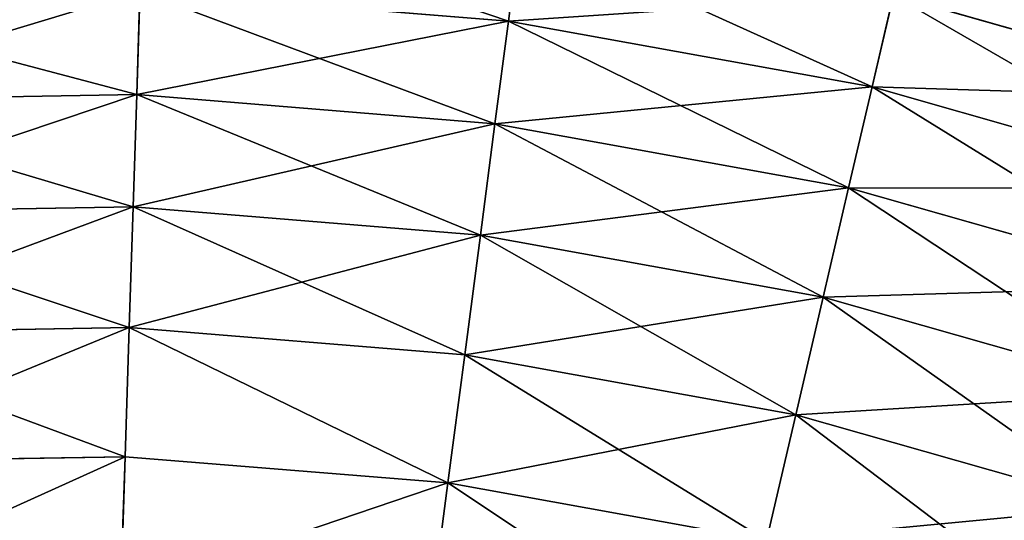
# Model space of a CAD drawing. Extents: x 5 to 965, y 4 to 104.
# Tile 262 of 656: x 270.25 to 281.78, y 91.42 to 97.28. Entities that reach past the tile are written whole.
import ezdxf

# ---------------------------------------------------------------- set-up
doc = ezdxf.new("R2010")
doc.units = 0
doc.layers.get('0').update_dxf_attribs({"color": 13, "linetype": 'CONTINUOUS'})

# ---------------------------------------------------------------- blocks, each defined once
blk = doc.blocks.new('COMPONENT_4')
for p, q in [((55.694, 93.691, 26.37), (55.837, 94.786, 28.562)), ((55.694, 93.691, 73.51), (55.837, 94.786, 71.318)), ((51.343, 92.831, 24.235), (51.381, 94.041, 26.37)), ((51.381, 94.041, 73.51), (51.343, 92.831, 75.645)), ((55.694, 93.691, 26.37), (51.381, 94.041, 26.37)), ((55.694, 93.691, 73.51), (51.381, 94.041, 73.51)), ((59.951, 92.92, 26.37), (60.201, 93.996, 28.562)), ((60.201, 93.996, 71.318), (59.951, 92.92, 73.51)), ((64.467, 92.782, 28.562), (60.201, 93.996, 28.562)), ((64.467, 92.782, 71.318), (60.201, 93.996, 71.318)), ((55.537, 92.49, 24.235), (55.694, 93.691, 26.37)), ((55.537, 92.49, 75.645), (55.694, 93.691, 73.51)), ((59.951, 92.92, 26.37), (55.694, 93.691, 26.37)), ((59.951, 92.92, 73.51), (55.694, 93.691, 73.51)), ((59.677, 91.74, 24.235), (59.951, 92.92, 26.37)), ((59.951, 92.92, 73.51), (59.677, 91.74, 75.645)), ((64.112, 91.735, 26.37), (59.951, 92.92, 26.37)), ((64.112, 91.735, 73.51), (59.951, 92.92, 73.51)), ((51.343, 92.831, 24.235), (47.135, 92.758, 24.235)), ((51.343, 92.831, 75.645), (47.135, 92.758, 75.645)), ((51.301, 91.517, 22.161), (51.343, 92.831, 24.235)), ((51.343, 92.831, 75.645), (51.301, 91.517, 77.718)), ((55.537, 92.49, 24.235), (51.343, 92.831, 24.235)), ((55.537, 92.49, 75.645), (51.343, 92.831, 75.645)), ((55.366, 91.187, 22.161), (55.537, 92.49, 24.235)), ((55.366, 91.187, 77.718), (55.537, 92.49, 75.645)), ((59.677, 91.74, 24.235), (55.537, 92.49, 24.235)), ((59.677, 91.74, 75.645), (55.537, 92.49, 75.645)), ((59.38, 90.46, 22.161), (59.677, 91.74, 24.235)), ((59.677, 91.74, 75.645), (59.38, 90.46, 77.718)), ((63.724, 90.588, 24.235), (59.677, 91.74, 24.235)), ((63.724, 90.588, 75.645), (59.677, 91.74, 75.645)), ((51.301, 91.517, 22.161), (47.222, 91.447, 22.161)), ((51.301, 91.517, 77.718), (47.222, 91.447, 77.718)), ((51.255, 90.103, 20.155), (51.301, 91.517, 22.161)), ((51.301, 91.517, 77.718), (51.255, 90.103, 79.725)), ((55.366, 91.187, 22.161), (51.301, 91.517, 22.161)), ((55.366, 91.187, 77.718), (51.301, 91.517, 77.718)), ((55.183, 89.784, 20.155), (55.366, 91.187, 22.161)), ((55.183, 89.784, 79.725), (55.366, 91.187, 77.718)), ((59.38, 90.46, 22.161), (55.366, 91.187, 22.161)), ((59.38, 90.46, 77.718), (55.366, 91.187, 77.718)), ((59.059, 89.082, 20.155), (59.38, 90.46, 22.161)), ((59.38, 90.46, 77.718), (59.059, 89.082, 79.725)), ((63.303, 89.343, 22.161), (59.38, 90.46, 22.161)), ((63.303, 89.343, 77.718), (59.38, 90.46, 77.718)), ((51.255, 90.103, 20.155), (47.316, 90.035, 20.155)), ((51.255, 90.103, 79.725), (47.316, 90.035, 79.725)), ((51.207, 88.592, 18.22), (51.255, 90.103, 20.155)), ((51.255, 90.103, 79.725), (51.207, 88.592, 81.659)), ((55.183, 89.784, 20.155), (51.255, 90.103, 20.155)), ((55.183, 89.784, 79.725), (51.255, 90.103, 79.725)), ((54.986, 88.285, 18.22), (55.183, 89.784, 20.155)), ((54.986, 88.285, 81.659), (55.183, 89.784, 79.725)), ((59.059, 89.082, 20.155), (55.183, 89.784, 20.155)), ((59.059, 89.082, 79.725), (55.183, 89.784, 79.725)), ((58.717, 87.609, 18.22), (59.059, 89.082, 20.155)), ((59.059, 89.082, 79.725), (58.717, 87.609, 81.659)), ((62.849, 88.003, 20.155), (59.059, 89.082, 20.155)), ((62.849, 88.003, 79.725), (59.059, 89.082, 79.725)), ((51.207, 88.592, 18.22), (47.416, 88.527, 18.22)), ((51.207, 88.592, 81.659), (47.416, 88.527, 81.659)), ((51.156, 86.988, 16.362), (51.207, 88.592, 18.22)), ((51.207, 88.592, 81.659), (51.156, 86.988, 83.518)), ((54.986, 88.285, 18.22), (51.207, 88.592, 18.22)), ((54.986, 88.285, 81.659), (51.207, 88.592, 81.659)), ((54.778, 86.694, 16.362), (54.986, 88.285, 18.22)), ((54.778, 86.694, 83.518), (54.986, 88.285, 81.659)), ((58.717, 87.609, 18.22), (54.986, 88.285, 18.22)), ((58.717, 87.609, 81.659), (54.986, 88.285, 81.659))]:
    blk.add_line(p, q)
mesh = blk.add_polyface()
corners = [(51.416, 95.145, 28.562), (55.694, 93.691, 26.37), (51.381, 94.041, 26.37), (55.837, 94.786, 28.562)]
mesh.append_faces([[corners[k] for k in face] for face in [(0, 1, 2), (1, 0, 3)]], dxfattribs={"vtx0": -1})
mesh = blk.add_polyface()
corners = [(51.381, 94.041, 73.51), (55.837, 94.786, 71.318), (51.416, 95.145, 71.318), (55.694, 93.691, 73.51)]
mesh.append_faces([[corners[k] for k in face] for face in [(0, 1, 2), (1, 0, 3)]], dxfattribs={"vtx0": -1})
mesh = blk.add_polyface()
corners = [(60.426, 94.966, 30.806), (64.467, 92.782, 28.562), (60.201, 93.996, 28.562), (64.786, 93.725, 30.806)]
mesh.append_faces([[corners[k] for k in face] for face in [(0, 1, 2), (1, 0, 3)]], dxfattribs={"vtx0": -1})
mesh = blk.add_polyface()
corners = [(60.201, 93.996, 71.318), (64.786, 93.725, 69.074), (60.426, 94.966, 69.074), (64.467, 92.782, 71.318)]
mesh.append_faces([[corners[k] for k in face] for face in [(0, 1, 2), (1, 0, 3)]], dxfattribs={"vtx0": -1})
mesh = blk.add_polyface()
corners = [(55.837, 94.786, 28.562), (59.951, 92.92, 26.37), (55.694, 93.691, 26.37), (60.201, 93.996, 28.562)]
mesh.append_faces([[corners[k] for k in face] for face in [(0, 1, 2), (1, 0, 3)]], dxfattribs={"vtx0": -1})
mesh = blk.add_polyface()
corners = [(55.694, 93.691, 73.51), (60.201, 93.996, 71.318), (55.837, 94.786, 71.318), (59.951, 92.92, 73.51)]
mesh.append_faces([[corners[k] for k in face] for face in [(0, 1, 2), (1, 0, 3)]], dxfattribs={"vtx0": -1})
mesh = blk.add_polyface()
corners = [(47.055, 93.967, 26.37), (51.343, 92.831, 24.235), (47.135, 92.758, 24.235), (51.381, 94.041, 26.37)]
mesh.append_faces([[corners[k] for k in face] for face in [(0, 1, 2), (1, 0, 3)]], dxfattribs={"vtx0": -1})
mesh = blk.add_polyface()
corners = [(47.135, 92.758, 75.645), (51.381, 94.041, 73.51), (47.055, 93.967, 73.51), (51.343, 92.831, 75.645)]
mesh.append_faces([[corners[k] for k in face] for face in [(0, 1, 2), (1, 0, 3)]], dxfattribs={"vtx0": -1})
mesh = blk.add_polyface()
corners = [(51.381, 94.041, 26.37), (55.537, 92.49, 24.235), (51.343, 92.831, 24.235), (55.694, 93.691, 26.37)]
mesh.append_faces([[corners[k] for k in face] for face in [(0, 1, 2), (1, 0, 3)]], dxfattribs={"vtx0": -1})
mesh = blk.add_polyface()
corners = [(51.343, 92.831, 75.645), (55.694, 93.691, 73.51), (51.381, 94.041, 73.51), (55.537, 92.49, 75.645)]
mesh.append_faces([[corners[k] for k in face] for face in [(0, 1, 2), (1, 0, 3)]], dxfattribs={"vtx0": -1})
mesh = blk.add_polyface()
corners = [(60.201, 93.996, 28.562), (64.112, 91.735, 26.37), (59.951, 92.92, 26.37), (64.467, 92.782, 28.562)]
mesh.append_faces([[corners[k] for k in face] for face in [(0, 1, 2), (1, 0, 3)]], dxfattribs={"vtx0": -1})
mesh = blk.add_polyface()
corners = [(59.951, 92.92, 73.51), (64.467, 92.782, 71.318), (60.201, 93.996, 71.318), (64.112, 91.735, 73.51)]
mesh.append_faces([[corners[k] for k in face] for face in [(0, 1, 2), (1, 0, 3)]], dxfattribs={"vtx0": -1})
mesh = blk.add_polyface()
corners = [(55.694, 93.691, 26.37), (59.677, 91.74, 24.235), (55.537, 92.49, 24.235), (59.951, 92.92, 26.37)]
mesh.append_faces([[corners[k] for k in face] for face in [(0, 1, 2), (1, 0, 3)]], dxfattribs={"vtx0": -1})
mesh = blk.add_polyface()
corners = [(55.537, 92.49, 75.645), (59.951, 92.92, 73.51), (55.694, 93.691, 73.51), (59.677, 91.74, 75.645)]
mesh.append_faces([[corners[k] for k in face] for face in [(0, 1, 2), (1, 0, 3)]], dxfattribs={"vtx0": -1})
mesh = blk.add_polyface()
corners = [(59.951, 92.92, 26.37), (63.724, 90.588, 24.235), (59.677, 91.74, 24.235), (64.112, 91.735, 26.37)]
mesh.append_faces([[corners[k] for k in face] for face in [(0, 1, 2), (1, 0, 3)]], dxfattribs={"vtx0": -1})
mesh = blk.add_polyface()
corners = [(59.677, 91.74, 75.645), (64.112, 91.735, 73.51), (59.951, 92.92, 73.51), (63.724, 90.588, 75.645)]
mesh.append_faces([[corners[k] for k in face] for face in [(0, 1, 2), (1, 0, 3)]], dxfattribs={"vtx0": -1})
mesh = blk.add_polyface()
corners = [(47.135, 92.758, 24.235), (51.301, 91.517, 22.161), (47.222, 91.447, 22.161), (51.343, 92.831, 24.235)]
mesh.append_faces([[corners[k] for k in face] for face in [(0, 1, 2), (1, 0, 3)]], dxfattribs={"vtx0": -1})
mesh = blk.add_polyface()
corners = [(47.222, 91.447, 77.718), (51.343, 92.831, 75.645), (47.135, 92.758, 75.645), (51.301, 91.517, 77.718)]
mesh.append_faces([[corners[k] for k in face] for face in [(0, 1, 2), (1, 0, 3)]], dxfattribs={"vtx0": -1})
mesh = blk.add_polyface()
corners = [(51.343, 92.831, 24.235), (55.366, 91.187, 22.161), (51.301, 91.517, 22.161), (55.537, 92.49, 24.235)]
mesh.append_faces([[corners[k] for k in face] for face in [(0, 1, 2), (1, 0, 3)]], dxfattribs={"vtx0": -1})
mesh = blk.add_polyface()
corners = [(51.301, 91.517, 77.718), (55.537, 92.49, 75.645), (51.343, 92.831, 75.645), (55.366, 91.187, 77.718)]
mesh.append_faces([[corners[k] for k in face] for face in [(0, 1, 2), (1, 0, 3)]], dxfattribs={"vtx0": -1})
mesh = blk.add_polyface()
corners = [(55.537, 92.49, 24.235), (59.38, 90.46, 22.161), (55.366, 91.187, 22.161), (59.677, 91.74, 24.235)]
mesh.append_faces([[corners[k] for k in face] for face in [(0, 1, 2), (1, 0, 3)]], dxfattribs={"vtx0": -1})
mesh = blk.add_polyface()
corners = [(55.366, 91.187, 77.718), (59.677, 91.74, 75.645), (55.537, 92.49, 75.645), (59.38, 90.46, 77.718)]
mesh.append_faces([[corners[k] for k in face] for face in [(0, 1, 2), (1, 0, 3)]], dxfattribs={"vtx0": -1})
mesh = blk.add_polyface()
corners = [(59.677, 91.74, 24.235), (63.303, 89.343, 22.161), (59.38, 90.46, 22.161), (63.724, 90.588, 24.235)]
mesh.append_faces([[corners[k] for k in face] for face in [(0, 1, 2), (1, 0, 3)]], dxfattribs={"vtx0": -1})
mesh = blk.add_polyface()
corners = [(59.38, 90.46, 77.718), (63.724, 90.588, 75.645), (59.677, 91.74, 75.645), (63.303, 89.343, 77.718)]
mesh.append_faces([[corners[k] for k in face] for face in [(0, 1, 2), (1, 0, 3)]], dxfattribs={"vtx0": -1})
mesh = blk.add_polyface()
corners = [(47.222, 91.447, 22.161), (51.255, 90.103, 20.155), (47.316, 90.035, 20.155), (51.301, 91.517, 22.161)]
mesh.append_faces([[corners[k] for k in face] for face in [(0, 1, 2), (1, 0, 3)]], dxfattribs={"vtx0": -1})
mesh = blk.add_polyface()
corners = [(47.316, 90.035, 79.725), (51.301, 91.517, 77.718), (47.222, 91.447, 77.718), (51.255, 90.103, 79.725)]
mesh.append_faces([[corners[k] for k in face] for face in [(0, 1, 2), (1, 0, 3)]], dxfattribs={"vtx0": -1})
mesh = blk.add_polyface()
corners = [(51.301, 91.517, 22.161), (55.183, 89.784, 20.155), (51.255, 90.103, 20.155), (55.366, 91.187, 22.161)]
mesh.append_faces([[corners[k] for k in face] for face in [(0, 1, 2), (1, 0, 3)]], dxfattribs={"vtx0": -1})
mesh = blk.add_polyface()
corners = [(51.255, 90.103, 79.725), (55.366, 91.187, 77.718), (51.301, 91.517, 77.718), (55.183, 89.784, 79.725)]
mesh.append_faces([[corners[k] for k in face] for face in [(0, 1, 2), (1, 0, 3)]], dxfattribs={"vtx0": -1})
mesh = blk.add_polyface()
corners = [(55.366, 91.187, 22.161), (59.059, 89.082, 20.155), (55.183, 89.784, 20.155), (59.38, 90.46, 22.161)]
mesh.append_faces([[corners[k] for k in face] for face in [(0, 1, 2), (1, 0, 3)]], dxfattribs={"vtx0": -1})
mesh = blk.add_polyface()
corners = [(55.183, 89.784, 79.725), (59.38, 90.46, 77.718), (55.366, 91.187, 77.718), (59.059, 89.082, 79.725)]
mesh.append_faces([[corners[k] for k in face] for face in [(0, 1, 2), (1, 0, 3)]], dxfattribs={"vtx0": -1})
mesh = blk.add_polyface()
corners = [(59.38, 90.46, 22.161), (62.849, 88.003, 20.155), (59.059, 89.082, 20.155), (63.303, 89.343, 22.161)]
mesh.append_faces([[corners[k] for k in face] for face in [(0, 1, 2), (1, 0, 3)]], dxfattribs={"vtx0": -1})
mesh = blk.add_polyface()
corners = [(59.059, 89.082, 79.725), (63.303, 89.343, 77.718), (59.38, 90.46, 77.718), (62.849, 88.003, 79.725)]
mesh.append_faces([[corners[k] for k in face] for face in [(0, 1, 2), (1, 0, 3)]], dxfattribs={"vtx0": -1})
mesh = blk.add_polyface()
corners = [(47.316, 90.035, 20.155), (51.207, 88.592, 18.22), (47.416, 88.527, 18.22), (51.255, 90.103, 20.155)]
mesh.append_faces([[corners[k] for k in face] for face in [(0, 1, 2), (1, 0, 3)]], dxfattribs={"vtx0": -1})
mesh = blk.add_polyface()
corners = [(47.416, 88.527, 81.659), (51.255, 90.103, 79.725), (47.316, 90.035, 79.725), (51.207, 88.592, 81.659)]
mesh.append_faces([[corners[k] for k in face] for face in [(0, 1, 2), (1, 0, 3)]], dxfattribs={"vtx0": -1})
mesh = blk.add_polyface()
corners = [(51.255, 90.103, 20.155), (54.986, 88.285, 18.22), (51.207, 88.592, 18.22), (55.183, 89.784, 20.155)]
mesh.append_faces([[corners[k] for k in face] for face in [(0, 1, 2), (1, 0, 3)]], dxfattribs={"vtx0": -1})
mesh = blk.add_polyface()
corners = [(51.255, 90.103, 79.725), (54.986, 88.285, 81.659), (55.183, 89.784, 79.725), (51.207, 88.592, 81.659)]
mesh.append_faces([[corners[k] for k in face] for face in [(0, 1, 2), (1, 0, 3)]], dxfattribs={"vtx0": -1})
mesh = blk.add_polyface()
corners = [(55.183, 89.784, 20.155), (58.717, 87.609, 18.22), (54.986, 88.285, 18.22), (59.059, 89.082, 20.155)]
mesh.append_faces([[corners[k] for k in face] for face in [(0, 1, 2), (1, 0, 3)]], dxfattribs={"vtx0": -1})
mesh = blk.add_polyface()
corners = [(54.986, 88.285, 81.659), (59.059, 89.082, 79.725), (55.183, 89.784, 79.725), (58.717, 87.609, 81.659)]
mesh.append_faces([[corners[k] for k in face] for face in [(0, 1, 2), (1, 0, 3)]], dxfattribs={"vtx0": -1})
mesh = blk.add_polyface()
corners = [(59.059, 89.082, 20.155), (62.364, 86.571, 18.22), (58.717, 87.609, 18.22), (62.849, 88.003, 20.155)]
mesh.append_faces([[corners[k] for k in face] for face in [(0, 1, 2), (1, 0, 3)]], dxfattribs={"vtx0": -1})
mesh = blk.add_polyface()
corners = [(58.717, 87.609, 81.659), (62.849, 88.003, 79.725), (59.059, 89.082, 79.725), (62.364, 86.571, 81.659)]
mesh.append_faces([[corners[k] for k in face] for face in [(0, 1, 2), (1, 0, 3)]], dxfattribs={"vtx0": -1})
mesh = blk.add_polyface()
corners = [(47.416, 88.527, 18.22), (51.156, 86.988, 16.362), (47.522, 86.925, 16.362), (51.207, 88.592, 18.22)]
mesh.append_faces([[corners[k] for k in face] for face in [(0, 1, 2), (1, 0, 3)]], dxfattribs={"vtx0": -1})
mesh = blk.add_polyface()
corners = [(47.522, 86.925, 83.518), (51.207, 88.592, 81.659), (47.416, 88.527, 81.659), (51.156, 86.988, 83.518)]
mesh.append_faces([[corners[k] for k in face] for face in [(0, 1, 2), (1, 0, 3)]], dxfattribs={"vtx0": -1})
mesh = blk.add_polyface()
corners = [(51.156, 86.988, 16.362), (54.986, 88.285, 18.22), (54.778, 86.694, 16.362), (51.207, 88.592, 18.22)]
mesh.append_faces([[corners[k] for k in face] for face in [(0, 1, 2), (1, 0, 3)]], dxfattribs={"vtx0": -1})
mesh = blk.add_polyface()
corners = [(51.156, 86.988, 83.518), (54.986, 88.285, 81.659), (51.207, 88.592, 81.659), (54.778, 86.694, 83.518)]
mesh.append_faces([[corners[k] for k in face] for face in [(0, 1, 2), (1, 0, 3)]], dxfattribs={"vtx0": -1})
mesh = blk.add_polyface()
corners = [(54.986, 88.285, 18.22), (58.354, 86.046, 16.362), (54.778, 86.694, 16.362), (58.717, 87.609, 18.22)]
mesh.append_faces([[corners[k] for k in face] for face in [(0, 1, 2), (1, 0, 3)]], dxfattribs={"vtx0": -1})
mesh = blk.add_polyface()
corners = [(54.778, 86.694, 83.518), (58.717, 87.609, 81.659), (54.986, 88.285, 81.659), (58.354, 86.046, 83.518)]
mesh.append_faces([[corners[k] for k in face] for face in [(0, 1, 2), (1, 0, 3)]], dxfattribs={"vtx0": -1})
blk = doc.blocks.new('COMPONENT_5')
blk.add_blockref('COMPONENT_4', (0, 0))
blk = doc.blocks.new('GROUP_9')
blk.add_blockref('COMPONENT_5', (135, 0))
blk = doc.blocks.new('GROUP_14')
blk.add_blockref('GROUP_9', (79.918, 0))

msp = doc.modelspace()

# ---------------------------------------------------------------- block references
msp.add_blockref('GROUP_14', (5.361, 3.573, 2.908))

doc.saveas('drawing.dxf')
